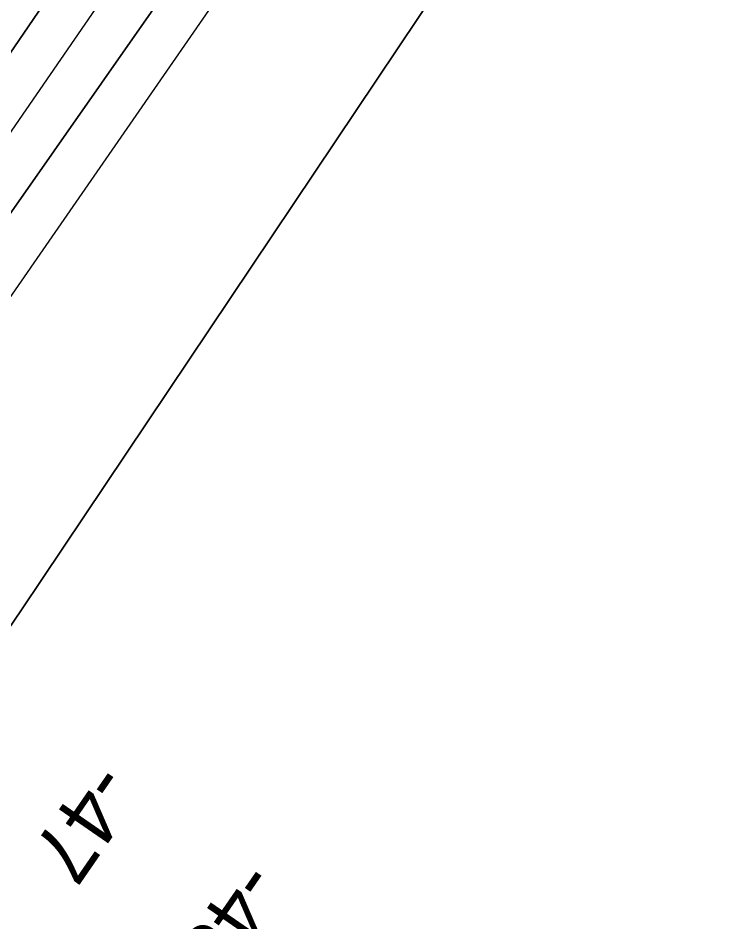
# Model space of a CAD drawing. Extents: x 3905714 to 3926767, y 183354 to 205755.
# Drawn here: x 3917508 to 3917902, y 194998 to 195505 of the extents above; entities that cross this region are included whole.
import ezdxf

# ---------------------------------------------------------------- set-up
doc = ezdxf.new("R2010")
doc.units = 0
for name, color, linetype in [('V-RIVR-RANG', 7, 'Continuous'), ('V-TOPO-DPTH', 7, 'Continuous'), ('V-TOPO-MINR', 7, 'Continuous')]:
    doc.layers.add(name, color=color, linetype=linetype)

msp = doc.modelspace()

# ---------------------------------------------------------------- linework, layer by layer
at = {"layer": 'V-TOPO-DPTH'}
for points in [[(3917247.02, 195119.32), (3917257.29, 195131.51), (3917268.63, 195145.5), (3917289.76, 195172.33), (3917291.46, 195174.6), (3917294.14, 195178.5), (3917839.87, 195977.79), (3917842.59, 195981.91), (3917845.22, 195986.09), (3917847.71, 195990.35), (3917850.11, 195994.66), (3917854.03, 196001.98), (3918290.41, 196674.45)], [(3918079.94, 196283.36), (3917887.18, 196004.78), (3917885.91, 196002.88), (3917884.68, 196000.96), (3917882.41, 195997), (3917880.23, 195992.97), (3917879.14, 195990.97), (3917878.04, 195988.96), (3917803.64, 195853.71), (3917764.25, 195784.76), (3917723.41, 195716.72), (3917680.39, 195650.03), (3917635.91, 195584.24), (3917341.29, 195163.26), (3917339.38, 195160.54), (3917337.47, 195157.83), (3917335.55, 195155.11), (3917333.63, 195152.4), (3917331.71, 195149.69), (3917329.79, 195146.98), (3917327.88, 195144.26), (3917325.97, 195141.55), (3917283.94, 195081.5)], [(3917283.94, 195081.5), (3917325.97, 195141.55), (3917327.88, 195144.26), (3917329.79, 195146.98), (3917331.71, 195149.69), (3917333.63, 195152.4), (3917335.55, 195155.11), (3917337.47, 195157.83), (3917339.38, 195160.54), (3917341.29, 195163.26), (3917635.91, 195584.24), (3917680.39, 195650.03), (3917723.41, 195716.72), (3917764.25, 195784.76), (3917803.64, 195853.71), (3917878.04, 195988.96), (3917879.14, 195990.97), (3917880.23, 195992.97), (3917882.41, 195997), (3917884.68, 196000.96), (3917885.91, 196002.88), (3917887.18, 196004.78), (3918079.94, 196283.36)], [(3917936.33, 195973.56), (3917352.65, 195130.58), (3917350.21, 195128.35), (3917348.09, 195125.68), (3917311.05, 195064.67)], [(3917936.33, 195973.56), (3917352.65, 195130.58), (3917350.21, 195128.35), (3917348.09, 195125.68), (3917311.05, 195064.67), (3917394.76, 195009.1)], [(3917211.54, 194726.12), (3917440.81, 195080.23), (3917443.87, 195084.59), (3917447.13, 195088.78), (3917450.7, 195092.71), (3917454.46, 195096.48), (3917461.2, 195102.72), (3917461.73, 195103.25), (3917463.16, 195104.98), (3917478.38, 195126.86), (3917486.38, 195138.43), (3917494.35, 195150.04), (3917502.26, 195161.68), (3917510.12, 195173.35), (3917990.88, 195890.77)], [(3917394.76, 195009.1), (3917440.81, 195080.23), (3917443.87, 195084.59), (3917447.13, 195088.78), (3917450.7, 195092.71), (3917454.46, 195096.48), (3917461.2, 195102.72), (3917461.73, 195103.25), (3917463.16, 195104.98), (3917478.38, 195126.86), (3917486.38, 195138.43), (3917494.35, 195150.04), (3917502.26, 195161.68), (3917510.12, 195173.35), (3917990.88, 195890.77)]]:
    msp.add_lwpolyline(points, dxfattribs=at)
at = {"layer": 'V-TOPO-MINR'}
for points in [[(3918290.41, 196674.45), (3917854.03, 196001.98), (3917850.11, 195994.66), (3917847.71, 195990.35), (3917845.22, 195986.09), (3917842.59, 195981.91), (3917839.87, 195977.79), (3917294.14, 195178.5), (3917291.46, 195174.6), (3917289.76, 195172.33), (3917268.63, 195145.5), (3917257.29, 195131.51), (3917247.02, 195119.32)], [(3918187.77, 196484.59), (3917826.38, 195925.85), (3917806.25, 195889.63), (3917785.32, 195853.9), (3917763.2, 195818.9), (3917740.27, 195784.38), (3917317.65, 195170.91), (3917316.44, 195169.15), (3917314.01, 195165.65), (3917311.57, 195162.16), (3917310.33, 195160.42), (3917307.83, 195156.97), (3917270.29, 195106.03)], [(3918079.94, 196283.36), (3917887.18, 196004.78), (3917885.91, 196002.88), (3917884.68, 196000.96), (3917882.41, 195997), (3917880.23, 195992.97), (3917879.14, 195990.97), (3917878.04, 195988.96), (3917803.64, 195853.71), (3917764.25, 195784.76), (3917723.41, 195716.72), (3917680.39, 195650.03), (3917635.91, 195584.24), (3917341.29, 195163.26), (3917339.38, 195160.54), (3917337.47, 195157.83), (3917335.55, 195155.11), (3917333.63, 195152.4), (3917331.71, 195149.69), (3917329.79, 195146.98), (3917327.88, 195144.26), (3917325.97, 195141.55), (3917283.94, 195081.5)], [(3917936.33, 195973.56), (3917352.65, 195130.58), (3917350.21, 195128.35), (3917348.09, 195125.68), (3917311.05, 195064.67)], [(3917990.88, 195890.77), (3917510.12, 195173.35), (3917502.26, 195161.68), (3917494.35, 195150.04), (3917486.38, 195138.43), (3917478.38, 195126.86), (3917463.16, 195104.98), (3917461.73, 195103.25), (3917461.2, 195102.72), (3917454.46, 195096.48), (3917450.7, 195092.71), (3917447.13, 195088.78), (3917443.87, 195084.59), (3917440.81, 195080.23), (3917211.54, 194726.12)]]:
    msp.add_lwpolyline(points, dxfattribs=at)

# ---------------------------------------------------------------- texts
at = {"layer": 'V-RIVR-RANG'}
for s, p in [('-47', (3917550.55, 195089.62)), ('-48', (3917633.55, 195034.36))]:
    msp.add_text(s, height=33.5, rotation=235.3754, dxfattribs=at).set_placement(p)

doc.saveas('drawing.dxf')
